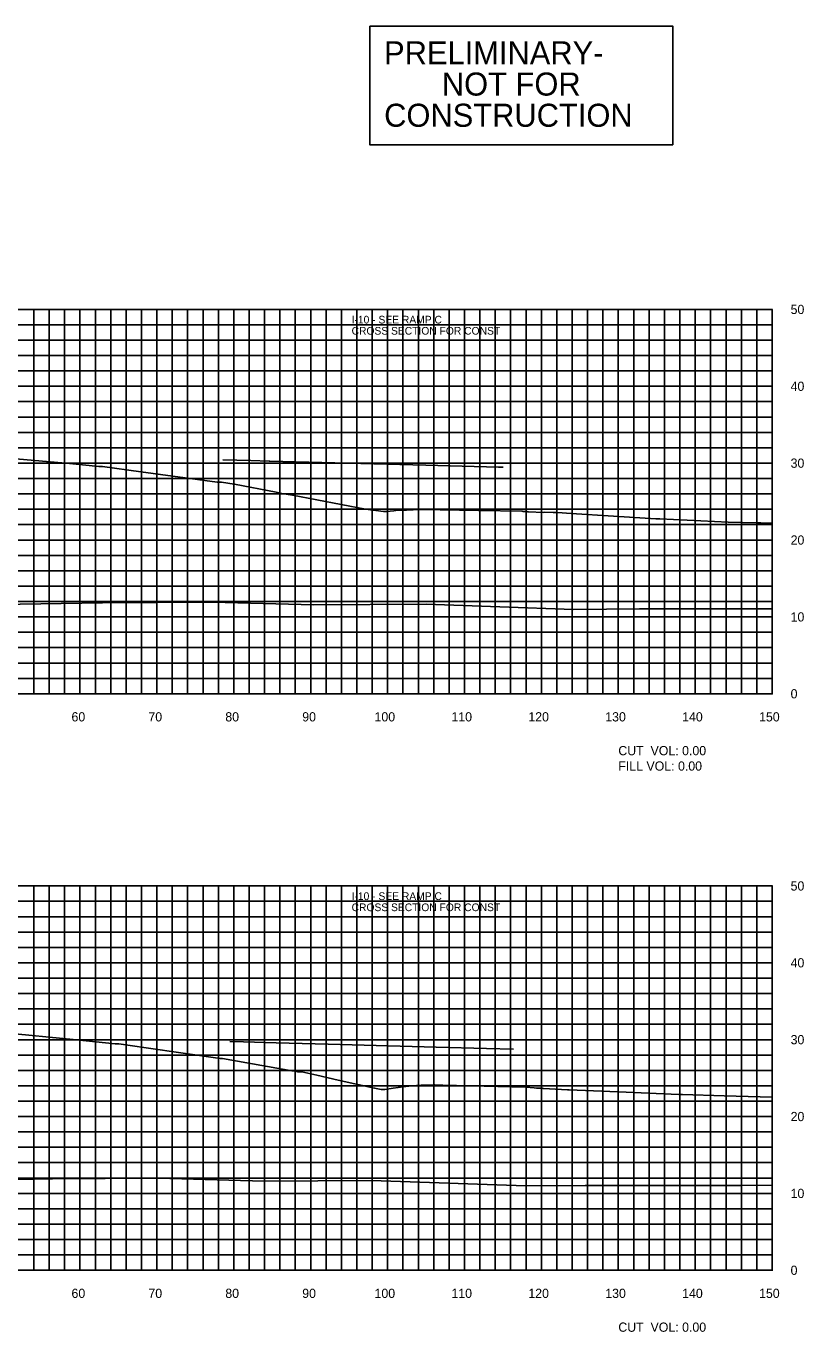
# Model space of a CAD drawing. Extents: x 1800880 to 1818864, y 245271 to 250560.
# Drawn here: x 1810164 to 1810265.1, y 250091.4 to 250261.3 of the extents above; entities that cross this region are included whole.
import ezdxf

# ---------------------------------------------------------------- set-up
doc = ezdxf.new("R2010")
doc.units = 0
for name, color, linetype in [('33', 7, 'Continuous'), ('CL-CNST', 7, 'Continuous'), ('DESIGN - DRAINAGE - Bridges', 7, 'Continuous'), ('DRAINAGETXT', 7, 'Continuous'), ('EPTEXT', 7, 'Continuous'), ('Level 32', 7, 'Continuous'), ('Level 46', 7, 'Continuous'), ('Level 62', 7, 'Continuous')]:
    doc.layers.add(name, color=color, linetype=linetype)

msp = doc.modelspace()

# ---------------------------------------------------------------- linework, layer by layer
at = {"layer": 'CL-CNST'}
for points in [[(1810160.12, 250205.19), (1810169.66, 250204.38), (1810173.44, 250204), (1810173.67, 250204), (1810173.94, 250204), (1810178.92, 250203.32), (1810188.85, 250201.96), (1810188.94, 250201.96), (1810189.39, 250201.95), (1810191.05, 250201.7), (1810191.1, 250201.7), (1810196.49, 250200.65), (1810197.25, 250200.5), (1810198.62, 250200.25), (1810208.11, 250198.44), (1810210.47, 250198.14), (1810210.82, 250198.14), (1810210.85, 250198.16), (1810211.83, 250198.24), (1810212.38, 250198.33), (1810212.56, 250198.33), (1810212.58, 250198.33), (1810212.6, 250198.33), (1810212.62, 250198.33), (1810212.64, 250198.33), (1810212.67, 250198.33), (1810212.69, 250198.33), (1810212.73, 250198.33), (1810212.76, 250198.33), (1810212.81, 250198.33), (1810212.86, 250198.33), (1810212.92, 250198.33), (1810212.99, 250198.33), (1810213.08, 250198.33), (1810213.19, 250198.33), (1810213.33, 250198.33), (1810213.4, 250198.33), (1810213.46, 250198.33), (1810213.81, 250198.35), (1810214.32, 250198.37), (1810215.14, 250198.4), (1810215.37, 250198.41), (1810222.83, 250198.28), (1810228.5, 250198.17), (1810228.64, 250198.16), (1810228.83, 250198.14), (1810228.99, 250198.13), (1810229.12, 250198.12), (1810229.23, 250198.11), (1810229.32, 250198.1), (1810231.26, 250198), (1810231.46, 250198.06), (1810232.51, 250198), (1810232.62, 250198), (1810233.08, 250198), (1810234.87, 250197.9), (1810245.88, 250197.19), (1810246.16, 250197.19), (1810246.39, 250197.19), (1810255.27, 250196.77), (1810259.01, 250196.66), (1810259.36, 250196.66), (1810259.52, 250196.66), (1810261, 250196.62)], [(1810160.79, 250130.35), (1810170.53, 250129.4), (1810175.56, 250128.87), (1810175.72, 250128.87), (1810176.07, 250128.87), (1810179.63, 250128.36), (1810189.22, 250126.99), (1810189.53, 250126.99), (1810198.54, 250125.39), (1810199.2, 250125.28), (1810199.34, 250125.26), (1810199.84, 250125.26), (1810199.85, 250125.26), (1810201.79, 250124.82), (1810204.59, 250124.18), (1810209.28, 250123.14), (1810209.31, 250123.14), (1810210.17, 250122.94), (1810210.63, 250122.94), (1810210.66, 250122.94), (1810211.74, 250123.11), (1810213.04, 250123.28), (1810214.1, 250123.44), (1810215.38, 250123.49), (1810216.08, 250123.52), (1810217.15, 250123.56), (1810218.2, 250123.52), (1810228.95, 250123.26), (1810228.97, 250123.26), (1810230.04, 250123.17), (1810230.38, 250123.14), (1810230.54, 250123.13), (1810230.64, 250123.12), (1810230.7, 250123.12), (1810230.74, 250123.11), (1810230.78, 250123.11), (1810230.8, 250123.11), (1810230.82, 250123.11), (1810230.84, 250123.1), (1810230.85, 250123.1), (1810230.86, 250123.1), (1810230.87, 250123.1), (1810231.08, 250123.09), (1810231.1, 250123.1), (1810231.21, 250123.09), (1810231.22, 250123.09), (1810231.27, 250123.09), (1810234.4, 250122.92), (1810234.62, 250122.91), (1810242.02, 250122.58), (1810248.85, 250122.29), (1810249.12, 250122.29), (1810249.36, 250122.3), (1810254.77, 250122.14), (1810261, 250121.97)]]:
    msp.add_lwpolyline(points, dxfattribs=at)
at = {"layer": 'DESIGN - DRAINAGE - Bridges'}
for p, q in [((1810261, 250174.43), (1810261, 250224.43)), ((1810261.06, 250224.43), (1810261, 250224.43)), ((1810261.06, 250214.43), (1810261, 250214.43)), ((1810261.06, 250204.43), (1810261, 250204.43)), ((1810261.06, 250194.43), (1810261, 250194.43)), ((1810261.06, 250184.43), (1810261, 250184.43)), ((1809961, 250174.43), (1810261, 250174.43)), ((1810171, 250174.37), (1810171, 250174.43)), ((1810181, 250174.37), (1810181, 250174.43)), ((1810191, 250174.37), (1810191, 250174.43)), ((1810201, 250174.37), (1810201, 250174.43)), ((1810211, 250174.37), (1810211, 250174.43)), ((1810221, 250174.37), (1810221, 250174.43)), ((1810231, 250174.37), (1810231, 250174.43)), ((1810241, 250174.37), (1810241, 250174.43)), ((1810251, 250174.37), (1810251, 250174.43)), ((1810261, 250174.37), (1810261, 250174.43)), ((1810261.06, 250174.43), (1810261, 250174.43)), ((1810261, 250099.43), (1810261, 250149.43)), ((1810261.06, 250149.43), (1810261, 250149.43)), ((1810261.06, 250139.43), (1810261, 250139.43)), ((1810261.06, 250129.43), (1810261, 250129.43)), ((1810261.06, 250119.43), (1810261, 250119.43)), ((1810261.06, 250109.43), (1810261, 250109.43)), ((1809961, 250099.43), (1810261, 250099.43)), ((1810171, 250099.37), (1810171, 250099.43)), ((1810181, 250099.37), (1810181, 250099.43)), ((1810191, 250099.37), (1810191, 250099.43)), ((1810201, 250099.37), (1810201, 250099.43)), ((1810211, 250099.37), (1810211, 250099.43)), ((1810221, 250099.37), (1810221, 250099.43)), ((1810231, 250099.37), (1810231, 250099.43)), ((1810241, 250099.37), (1810241, 250099.43)), ((1810251, 250099.37), (1810251, 250099.43)), ((1810261, 250099.37), (1810261, 250099.43)), ((1810261.06, 250099.43), (1810261, 250099.43))]:
    msp.add_line(p, q, dxfattribs=at)
at = {"layer": 'Level 32'}
msp.add_lwpolyline([(1810208.68, 250261.29), (1810248.08, 250261.29), (1810248.08, 250245.85), (1810208.68, 250245.85)], close=True, dxfattribs=at)
at = {"layer": 'Level 46'}
for p, q in [((1809961, 250224.43), (1810261, 250224.43)), ((1810165, 250174.43), (1810165, 250224.43)), ((1810167, 250174.43), (1810167, 250224.43)), ((1810169, 250174.43), (1810169, 250224.43)), ((1810171, 250174.43), (1810171, 250224.43)), ((1810173, 250174.43), (1810173, 250224.43)), ((1810175, 250174.43), (1810175, 250224.43)), ((1810177, 250174.43), (1810177, 250224.43)), ((1810179, 250174.43), (1810179, 250224.43)), ((1810181, 250174.43), (1810181, 250224.43)), ((1810183, 250174.43), (1810183, 250224.43)), ((1810185, 250174.43), (1810185, 250224.43)), ((1810187, 250174.43), (1810187, 250224.43)), ((1810189, 250174.43), (1810189, 250224.43)), ((1810191, 250174.43), (1810191, 250224.43)), ((1810193, 250174.43), (1810193, 250224.43)), ((1810195, 250174.43), (1810195, 250224.43)), ((1810197, 250174.43), (1810197, 250224.43)), ((1810199, 250174.43), (1810199, 250224.43)), ((1810201, 250174.43), (1810201, 250224.43)), ((1810203, 250174.43), (1810203, 250224.43)), ((1810205, 250174.43), (1810205, 250224.43)), ((1810207, 250174.43), (1810207, 250224.43)), ((1810209, 250174.43), (1810209, 250224.43)), ((1810211, 250174.43), (1810211, 250224.43)), ((1810213, 250174.43), (1810213, 250224.43)), ((1810215, 250174.43), (1810215, 250224.43)), ((1810217, 250174.43), (1810217, 250224.43)), ((1810219, 250174.43), (1810219, 250224.43)), ((1810221, 250174.43), (1810221, 250224.43)), ((1810223, 250174.43), (1810223, 250224.43)), ((1810225, 250174.43), (1810225, 250224.43)), ((1810227, 250174.43), (1810227, 250224.43)), ((1810229, 250174.43), (1810229, 250224.43)), ((1810231, 250174.43), (1810231, 250224.43)), ((1810233, 250174.43), (1810233, 250224.43)), ((1810235, 250174.43), (1810235, 250224.43)), ((1810237, 250174.43), (1810237, 250224.43)), ((1810239, 250174.43), (1810239, 250224.43)), ((1810241, 250174.43), (1810241, 250224.43)), ((1810243, 250174.43), (1810243, 250224.43)), ((1810245, 250174.43), (1810245, 250224.43)), ((1810247, 250174.43), (1810247, 250224.43)), ((1810249, 250174.43), (1810249, 250224.43)), ((1810251, 250174.43), (1810251, 250224.43)), ((1810253, 250174.43), (1810253, 250224.43)), ((1810255, 250174.43), (1810255, 250224.43)), ((1810257, 250174.43), (1810257, 250224.43)), ((1810259, 250174.43), (1810259, 250224.43)), ((1810261, 250174.43), (1810261, 250224.43)), ((1809961, 250222.43), (1810261, 250222.43)), ((1809961, 250220.43), (1810261, 250220.43)), ((1809961, 250218.43), (1810261, 250218.43)), ((1809961, 250216.43), (1810261, 250216.43)), ((1809961, 250214.43), (1810261, 250214.43)), ((1809961, 250212.43), (1810261, 250212.43)), ((1809961, 250210.43), (1810261, 250210.43)), ((1809961, 250208.43), (1810261, 250208.43)), ((1809961, 250206.43), (1810261, 250206.43)), ((1809961, 250204.43), (1810261, 250204.43)), ((1809961, 250202.43), (1810261, 250202.43)), ((1809961, 250200.43), (1810261, 250200.43)), ((1809961, 250198.43), (1810261, 250198.43)), ((1809961, 250196.43), (1810261, 250196.43)), ((1809961, 250194.43), (1810261, 250194.43)), ((1809961, 250192.43), (1810261, 250192.43)), ((1809961, 250190.43), (1810261, 250190.43)), ((1809961, 250188.43), (1810261, 250188.43)), ((1809961, 250186.43), (1810261, 250186.43)), ((1809961, 250184.43), (1810261, 250184.43)), ((1809961, 250182.43), (1810261, 250182.43)), ((1809961, 250180.43), (1810261, 250180.43)), ((1809961, 250178.43), (1810261, 250178.43)), ((1809961, 250176.43), (1810261, 250176.43)), ((1809961, 250174.43), (1810261, 250174.43)), ((1809961, 250149.43), (1810261, 250149.43)), ((1810165, 250099.43), (1810165, 250149.43)), ((1810167, 250099.43), (1810167, 250149.43)), ((1810169, 250099.43), (1810169, 250149.43)), ((1810171, 250099.43), (1810171, 250149.43)), ((1810173, 250099.43), (1810173, 250149.43)), ((1810175, 250099.43), (1810175, 250149.43)), ((1810177, 250099.43), (1810177, 250149.43)), ((1810179, 250099.43), (1810179, 250149.43)), ((1810181, 250099.43), (1810181, 250149.43)), ((1810183, 250099.43), (1810183, 250149.43)), ((1810185, 250099.43), (1810185, 250149.43)), ((1810187, 250099.43), (1810187, 250149.43)), ((1810189, 250099.43), (1810189, 250149.43)), ((1810191, 250099.43), (1810191, 250149.43)), ((1810193, 250099.43), (1810193, 250149.43)), ((1810195, 250099.43), (1810195, 250149.43)), ((1810197, 250099.43), (1810197, 250149.43)), ((1810199, 250099.43), (1810199, 250149.43)), ((1810201, 250099.43), (1810201, 250149.43)), ((1810203, 250099.43), (1810203, 250149.43)), ((1810205, 250099.43), (1810205, 250149.43)), ((1810207, 250099.43), (1810207, 250149.43)), ((1810209, 250099.43), (1810209, 250149.43)), ((1810211, 250099.43), (1810211, 250149.43)), ((1810213, 250099.43), (1810213, 250149.43)), ((1810215, 250099.43), (1810215, 250149.43)), ((1810217, 250099.43), (1810217, 250149.43)), ((1810219, 250099.43), (1810219, 250149.43)), ((1810221, 250099.43), (1810221, 250149.43)), ((1810223, 250099.43), (1810223, 250149.43)), ((1810225, 250099.43), (1810225, 250149.43)), ((1810227, 250099.43), (1810227, 250149.43)), ((1810229, 250099.43), (1810229, 250149.43)), ((1810231, 250099.43), (1810231, 250149.43)), ((1810233, 250099.43), (1810233, 250149.43)), ((1810235, 250099.43), (1810235, 250149.43)), ((1810237, 250099.43), (1810237, 250149.43)), ((1810239, 250099.43), (1810239, 250149.43)), ((1810241, 250099.43), (1810241, 250149.43)), ((1810243, 250099.43), (1810243, 250149.43)), ((1810245, 250099.43), (1810245, 250149.43)), ((1810247, 250099.43), (1810247, 250149.43)), ((1810249, 250099.43), (1810249, 250149.43)), ((1810251, 250099.43), (1810251, 250149.43)), ((1810253, 250099.43), (1810253, 250149.43)), ((1810255, 250099.43), (1810255, 250149.43)), ((1810257, 250099.43), (1810257, 250149.43)), ((1810259, 250099.43), (1810259, 250149.43)), ((1810261, 250099.43), (1810261, 250149.43)), ((1809961, 250147.43), (1810261, 250147.43)), ((1809961, 250145.43), (1810261, 250145.43)), ((1809961, 250143.43), (1810261, 250143.43)), ((1809961, 250141.43), (1810261, 250141.43)), ((1809961, 250139.43), (1810261, 250139.43)), ((1809961, 250137.43), (1810261, 250137.43)), ((1809961, 250135.43), (1810261, 250135.43)), ((1809961, 250133.43), (1810261, 250133.43)), ((1809961, 250131.43), (1810261, 250131.43)), ((1809961, 250129.43), (1810261, 250129.43)), ((1809961, 250127.43), (1810261, 250127.43)), ((1809961, 250125.43), (1810261, 250125.43)), ((1809961, 250123.43), (1810261, 250123.43)), ((1809961, 250121.43), (1810261, 250121.43)), ((1809961, 250119.43), (1810261, 250119.43)), ((1809961, 250117.43), (1810261, 250117.43)), ((1809961, 250115.43), (1810261, 250115.43)), ((1809961, 250113.43), (1810261, 250113.43)), ((1809961, 250111.43), (1810261, 250111.43)), ((1809961, 250109.43), (1810261, 250109.43)), ((1809961, 250107.43), (1810261, 250107.43)), ((1809961, 250105.43), (1810261, 250105.43)), ((1809961, 250103.43), (1810261, 250103.43)), ((1809961, 250101.43), (1810261, 250101.43)), ((1809961, 250099.43), (1810261, 250099.43))]:
    msp.add_line(p, q, dxfattribs=at)
at = {"layer": 'Level 62'}
for points in [[(1810189.58, 250204.87), (1810193.21, 250204.78), (1810195.59, 250204.71), (1810195.69, 250204.71), (1810215.97, 250204.18), (1810225.42, 250203.93), (1810226.01, 250203.91)], [(1809961, 250186.35), (1809966.2, 250186.32), (1809968.7, 250186.32), (1809993.95, 250186.14), (1809999.26, 250186.15), (1810021.71, 250185.99), (1810029.37, 250186.02), (1810049.46, 250185.95), (1810059.13, 250186), (1810077.22, 250186.02), (1810088.62, 250186.08), (1810104.98, 250185.8), (1810117.89, 250185.87), (1810132.73, 250186.03), (1810146.41, 250185.94), (1810160.49, 250186.03), (1810173.94, 250186.26), (1810188.24, 250186.34), (1810201.43, 250185.98), (1810216, 250186.08), (1810235.17, 250185.41), (1810243.75, 250185.47), (1810261, 250185.47)], [(1810190.5, 250129.18), (1810192.25, 250129.13), (1810196.51, 250129.02), (1810203.28, 250128.84), (1810217.31, 250128.47), (1810223.86, 250128.3), (1810227.36, 250128.21)], [(1809961, 250111.41), (1809986.87, 250111.22), (1809991.33, 250111.23), (1810014.62, 250111.07), (1810021.51, 250111.09), (1810042.38, 250111.02), (1810051.33, 250111.07), (1810070.13, 250111.09), (1810080.87, 250111.15), (1810097.89, 250110.85), (1810110.18, 250110.92), (1810125.65, 250111.09), (1810139.9, 250110.99), (1810153.4, 250111.08), (1810167.45, 250111.31), (1810181.16, 250111.4), (1810194.94, 250111.02), (1810208.91, 250111.11), (1810228.98, 250110.41), (1810236.67, 250110.47), (1810257.05, 250110.47), (1810261, 250110.49)]]:
    msp.add_lwpolyline(points, dxfattribs=at)

# ---------------------------------------------------------------- texts
for s, p in [('60', (1810169.9, 250170.83)), ('70', (1810179.9, 250170.83)), ('80', (1810189.9, 250170.83)), ('90', (1810199.9, 250170.83)), ('100', (1810209.3, 250170.83)), ('110', (1810219.3, 250170.83)), ('120', (1810229.3, 250170.83)), ('130', (1810239.3, 250170.83)), ('140', (1810249.3, 250170.83)), ('150', (1810259.3, 250170.83)), ('60', (1810169.9, 250095.83)), ('70', (1810179.9, 250095.83)), ('80', (1810189.9, 250095.83)), ('90', (1810199.9, 250095.83)), ('100', (1810209.3, 250095.83)), ('110', (1810219.3, 250095.83)), ('120', (1810229.3, 250095.83)), ('130', (1810239.3, 250095.83)), ('140', (1810249.3, 250095.83)), ('150', (1810259.3, 250095.83))]:
    msp.add_text(s, height=1.2).set_placement(p)
at = {"layer": '33'}
for s, p in [('50', (1810263.4, 250223.83)), ('40', (1810263.4, 250213.83)), ('30', (1810263.4, 250203.83)), ('20', (1810263.4, 250193.83)), ('10', (1810263.4, 250183.83)), ('0', (1810263.4, 250173.83)), ('50', (1810263.4, 250148.83)), ('40', (1810263.4, 250138.83)), ('30', (1810263.4, 250128.83)), ('20', (1810263.4, 250118.83)), ('10', (1810263.4, 250108.83)), ('0', (1810263.4, 250098.83))]:
    msp.add_text(s, height=1.2, dxfattribs=at).set_placement(p)
at = {"layer": 'DRAINAGETXT'}
for s, p in [('CUT  VOL: 0.00', (1810241, 250166.43)), ('FILL VOL: 0.00', (1810241, 250164.43)), ('CUT  VOL: 0.00', (1810241, 250091.43))]:
    msp.add_text(s, height=1.2, dxfattribs=at).set_placement(p)
at = {"layer": 'EPTEXT'}
for s, p in [('I-10 - SEE RAMP C', (1810206.32, 250222.6)), ('CROSS SECTION FOR CONST ', (1810206.32, 250221.15)), ('CROSS SECTION FOR CONST ', (1810206.32, 250146.15)), ('I-10 - SEE RAMP C', (1810206.32, 250147.6))]:
    msp.add_text(s, height=1, dxfattribs=at).set_placement(p)
at = {"layer": 'Level 32'}
for s, p in [('PRELIMINARY-', (1810210.54, 250256.31)), ('NOT FOR', (1810218.05, 250252.25)), ('CONSTRUCTION', (1810210.55, 250248.19))]:
    msp.add_text(s, height=3, dxfattribs=at).set_placement(p)

doc.saveas('drawing.dxf')
